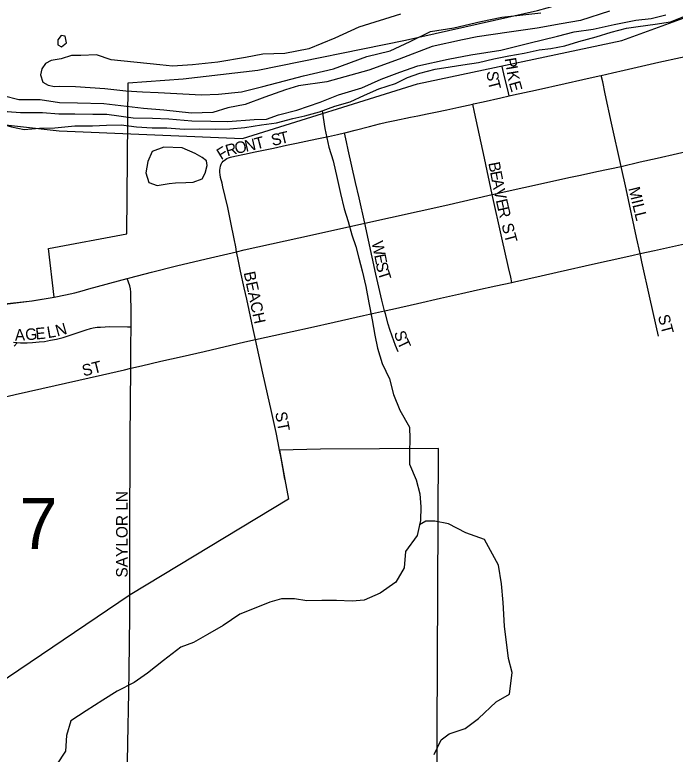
# Model space of a CAD drawing. Extents: x 1443599 to 1910620, y 1028088 to 1361369.
# Drawn here: x 1590949 to 1593811, y 1243124 to 1246329 of the extents above; entities that cross this region are included whole.
import ezdxf

# ---------------------------------------------------------------- set-up
doc = ezdxf.new("R2010")
doc.units = 0
for name, color, linetype in [('GM_X_City_Street', 7, 'Continuous'), ('GM_X_City_Street_Text', 7, 'Continuous'), ('GM_X_Corporation', 7, 'Continuous'), ('GM_X_Major_River', 7, 'Continuous'), ('GM_X_Minor_Lake', 7, 'Continuous'), ('GM_X_Minor_River', 7, 'Continuous'), ('GM_X_Section', 7, 'Continuous'), ('GM_X_Section_Text', 7, 'Continuous'), ('GM_X_State_Route', 7, 'Continuous'), ('GM_X_Township_Road', 7, 'Continuous')]:
    doc.layers.add(name, color=color, linetype=linetype)

msp = doc.modelspace()

# ---------------------------------------------------------------- linework, layer by layer
at = {"layer": 'GM_X_City_Street'}
for points in [[(1593490.8, 1246066.6), (1593539.4, 1246077.3), (1593590.6, 1246089), (1593740.8, 1246123.6), (1593833.7, 1246144), (1593907.4, 1246160.3), (1593968.3, 1246173.6), (1594006.8, 1246182.1), (1594061.2, 1246194.1), (1594117, 1246206.8)], [(1593092, 1245977.6), (1593085.7, 1246003.7), (1593072, 1246060.6), (1593061.1, 1246105.9)], [(1593092, 1245977.6), (1593110.3, 1245981.8), (1593206.4, 1246003.1), (1593334.6, 1246031.3), (1593411.3, 1246049), (1593481.8, 1246064.6), (1593490.8, 1246066.6)], [(1593577, 1245672.3), (1593535.5, 1245859.4), (1593507.9, 1245987.2), (1593496.9, 1246038.3), (1593490.8, 1246066.6)], [(1592934.5, 1245942.3), (1592937.3, 1245942.9), (1592979.1, 1245952.1), (1593055.9, 1245969.4), (1593092, 1245977.6)], [(1592378, 1245817.3), (1592384.8, 1245818.8), (1592424.7, 1245829.2), (1592486.4, 1245845.8), (1592529.8, 1245857.1), (1592560.6, 1245864.3), (1592596.6, 1245871.7), (1592663.8, 1245885.4), (1592696, 1245892), (1592735.6, 1245900.1), (1592772.8, 1245907.7), (1592822, 1245917.8), (1592873.1, 1245929.3), (1592934.5, 1245942.3)], [(1593017.8, 1245549.7), (1592984.3, 1245707.6), (1592941.9, 1245907.6), (1592934.5, 1245942.3)], [(1591847.1, 1245688.6), (1591852.8, 1245695.5), (1591861.5, 1245702.2), (1591868.2, 1245706), (1591875.5, 1245708.6), (1591884.5, 1245711.5), (1591903.3, 1245716.1), (1591944.8, 1245725.1), (1591990.4, 1245734.8), (1592069.6, 1245751.6), (1592127.2, 1245763.7), (1592170.2, 1245772.8), (1592210, 1245781.2), (1592258.1, 1245791), (1592309.1, 1245802), (1592348.2, 1245810.6), (1592378, 1245817.3)], [(1592466.4, 1245425.7), (1592441.2, 1245535.8), (1592426.1, 1245603), (1592410.3, 1245673.3), (1592394.5, 1245743.6), (1592386.6, 1245778.8), (1592378, 1245817.3)], [(1591910.4, 1245302.4), (1591906.4, 1245323.2), (1591899.4, 1245358.6), (1591885.1, 1245429.4), (1591872.1, 1245493.8), (1591861.1, 1245541.7), (1591851, 1245583.1), (1591847.2, 1245598.8), (1591841, 1245624.5), (1591838.5, 1245636.9), (1591837.4, 1245646.3), (1591837.4, 1245655.5), (1591838.4, 1245664.7), (1591840.4, 1245673.8), (1591843.6, 1245682.4), (1591846, 1245687.3), (1591847.1, 1245688.6)], [(1593659, 1245294.1), (1593643.5, 1245363.8), (1593598, 1245574.9), (1593577, 1245672.3)], [(1593103.2, 1245169.4), (1593098.2, 1245192), (1593088.8, 1245234.2), (1593059.2, 1245362.5), (1593017.8, 1245549.7)], [(1592551.9, 1245045.8), (1592540.1, 1245092.7), (1592514.3, 1245204.5), (1592466.4, 1245425.7)], [(1593659, 1245294.1), (1593721.6, 1245307.6), (1593838.1, 1245333.3), (1593971.7, 1245362.9), (1594032.9, 1245375.9), (1594065.2, 1245381.6), (1594088.1, 1245385.5), (1594107.1, 1245388), (1594116.3, 1245388.7)], [(1591992.1, 1244921.1), (1591980.5, 1244973.9), (1591954.7, 1245095.9), (1591943.6, 1245145.7), (1591927.6, 1245217.6), (1591915.6, 1245275.7), (1591910.4, 1245302.4)], [(1593103.2, 1245169.4), (1593114.1, 1245171.8), (1593230.7, 1245197.8), (1593299.5, 1245213.2), (1593465.9, 1245251.1), (1593525.4, 1245264.4), (1593622.7, 1245286.4), (1593659, 1245294.1)], [(1593738.6, 1244936.6), (1593702.7, 1245095.8), (1593666.8, 1245258.7), (1593659, 1245294.1)], [(1591452.8, 1244977.1), (1591453.2, 1245046.8), (1591452.1, 1245112.4), (1591451.6, 1245127.1), (1591450.2, 1245140.9), (1591447.3, 1245153.7), (1591436.6, 1245186.5)], [(1592551.9, 1245045.8), (1592586.5, 1245053.6), (1592693.8, 1245077.7), (1592794.4, 1245100.3), (1592885.7, 1245121.2), (1592954, 1245136.7), (1593034.2, 1245154.3), (1593103.2, 1245169.4)], [(1591992.1, 1244921.1), (1592038.9, 1244931.3), (1592150.7, 1244956.2), (1592230, 1244973.7), (1592333, 1244996.4), (1592459.6, 1245025), (1592551.9, 1245045.8)], [(1592610.9, 1244868.6), (1592599.5, 1244895.8), (1592591.8, 1244915.4), (1592584.3, 1244935.4), (1592574.7, 1244964.4), (1592567.2, 1244988.2), (1592555.3, 1245032.4), (1592551.9, 1245045.8)], [(1590943.8, 1244910), (1590973.2, 1244907.5), (1591002.7, 1244907.5), (1591025.7, 1244908.6), (1591055.1, 1244911), (1591077.9, 1244913.7), (1591103.8, 1244918.2), (1591129.4, 1244923.7), (1591158, 1244930.9), (1591180.1, 1244937.4), (1591214.3, 1244948.9), (1591257.6, 1244964.1), (1591276.4, 1244969.6), (1591289.2, 1244972.2), (1591305.3, 1244974.6), (1591321.1, 1244975.8), (1591360.2, 1244977.6), (1591437.9, 1244977.2), (1591452.8, 1244977.1)], [(1591451.8, 1244796.7), (1591452.3, 1244892.4), (1591452.8, 1244977.1)], [(1591451.8, 1244796.7), (1591498.1, 1244807.9), (1591581.3, 1244827.2), (1591674.1, 1244847.9), (1591769.9, 1244870.3), (1591945.8, 1244911), (1591992.1, 1244921.1)], [(1592096.6, 1244441.7), (1592090.7, 1244474.1), (1592081.4, 1244519.1), (1592061.1, 1244608.8), (1592044.6, 1244685.8), (1592024.3, 1244775.4), (1591992.1, 1244921.1)], [(1590959.2, 1244906.5), (1590945.9, 1244893.1)], [(1590563.6, 1244598.3), (1590621.2, 1244610.6), (1590692, 1244624.4), (1590754.9, 1244638.7), (1590863.2, 1244663.2), (1590951.1, 1244683.3), (1591066.4, 1244708.8), (1591328.8, 1244768.3), (1591424.8, 1244790.1), (1591451.8, 1244796.7)], [(1591447.9, 1243743.7), (1591447.7, 1244208.1), (1591448.5, 1244348.3), (1591449.3, 1244485.1), (1591450.6, 1244654.8), (1591451.8, 1244788.8), (1591451.8, 1244796.7)], [(1592119.2, 1244315.4), (1592110.1, 1244366.9), (1592103, 1244406.6), (1592096.6, 1244441.7)]]:
    msp.add_lwpolyline(points, dxfattribs=at)
at = {"layer": 'GM_X_Corporation'}
for points in [[(1590621.6, 1245045.4), (1591024.8, 1245089.7), (1591120, 1245104.7), (1591095.5, 1245315.9), (1591434.4, 1245379.7), (1591440.8, 1246033.9), (1591678, 1246051.4), (1592002.5, 1246089.2), (1592642.8, 1246219.4), (1593213.8, 1246348.3), (1593548.9, 1246442.2), (1593831.1, 1246484.5), (1594152.9, 1246480.1), (1594444.8, 1246505.3), (1594564.5, 1246505.7), (1594669, 1246530.3), (1594813.4, 1246545.6), (1595032.7, 1246605.4), (1595096.1, 1246564.1), (1595132.9, 1246508.8), (1595181.9, 1246465.8), (1595357.4, 1246443.6), (1595592.5, 1246426.3)], [(1592766.8, 1240454.3), (1592785.7, 1244448.8), (1592274, 1244446.2), (1592096.6, 1244441.7), (1592119.2, 1244315.4), (1592134.7, 1244228.9), (1591449.5, 1243814.2), (1588753.6, 1241991.1)]]:
    msp.add_lwpolyline(points, dxfattribs=at)
at = {"layer": 'GM_X_Major_River'}
for points in [[(1591139.4, 1245900.2), (1591209.6, 1245899.6), (1591287.8, 1245898.8), (1591348, 1245898.6), (1591461.7, 1245882.4), (1591545.9, 1245881.3), (1591616, 1245878.7), (1591716, 1245869.1), (1591798.2, 1245868), (1591872.4, 1245867.3), (1591987, 1245875.2), (1592039.2, 1245877.3), (1592092, 1245895.4), (1592171, 1245916.6), (1592272.5, 1245951.1), (1592351.9, 1245982.3), (1592453.3, 1246012.7), (1592536.8, 1246049.8), (1592618.2, 1246080.9), (1592695.4, 1246108.2), (1592826.8, 1246137.5), (1592925.8, 1246156), (1593054.8, 1246175.3), (1593176.3, 1246207), (1593301.8, 1246236.6), (1593372.7, 1246256), (1593455.3, 1246267.1), (1593546.3, 1246287.8), (1593641.2, 1246306.4), (1593707.7, 1246314), (1593770.5, 1246329.8)], [(1593526.3, 1246344.7), (1593400.5, 1246305.2), (1593317.7, 1246290.1), (1593212.8, 1246271.9), (1593091.8, 1246254.3), (1592952.6, 1246233.3), (1592890, 1246221.5), (1592758.6, 1246192.2), (1592614.2, 1246137.3), (1592484.1, 1246089.8), (1592301.8, 1246038.3), (1592178.8, 1246020.7), (1592122, 1246004.7), (1592032.6, 1245971.9), (1591947.2, 1245940.9), (1591872.5, 1245925.6), (1591807.6, 1245905.8), (1591715.2, 1245903.2), (1591595.3, 1245915.6), (1591507.3, 1245922.9), (1591335.6, 1245943.2), (1591221, 1245946.6), (1591142.9, 1245948.2)], [(1591143.8, 1246020.5), (1591211.9, 1246018), (1591339.9, 1246009.3), (1591429.9, 1246000), (1591501.9, 1245995.3), (1591570, 1245992.8), (1591758.2, 1245981.9), (1591832.5, 1245985.2), (1591931.2, 1245995.7), (1592024.2, 1246018.4), (1592117.4, 1246043.1), (1592200.4, 1246064.1), (1592329.9, 1246095.5), (1592474.2, 1246148.4), (1592575.4, 1246172.8), (1592663.1, 1246213.8), (1592750.9, 1246256.7), (1592851.8, 1246273.1), (1592969.1, 1246300.9), (1593060, 1246319.7), (1593229.2, 1246337.6)], [(1592621.2, 1246331.7), (1592440.7, 1246276.1), (1592336.6, 1246227.7), (1592222.7, 1246181.7), (1592119.6, 1246161.4), (1592023.3, 1246158.9), (1591948.5, 1246143.6), (1591829.5, 1246123.8), (1591718.7, 1246111.8), (1591632.3, 1246107), (1591578.3, 1246113), (1591366.5, 1246134.8), (1591303.1, 1246155.2), (1591234.8, 1246153.6), (1591194.7, 1246153.1), (1591149.3, 1246138.6)], [(1591122.2, 1245839.9), (1591209.1, 1245847.4), (1591285.4, 1245848.5), (1591346.3, 1245850.5), (1591410.5, 1245852.1), (1591476.4, 1245843.7), (1591544.4, 1245839.2), (1591608.6, 1245838.8), (1591682.6, 1245834.1), (1591750.9, 1245835.6), (1591819, 1245833.2), (1591881.2, 1245834.9), (1591945.6, 1245840.6), (1592018.2, 1245852), (1592082.8, 1245861.6), (1592153.6, 1245879.1), (1592206.2, 1245891.2), (1592269, 1245909), (1592336.1, 1245932.7), (1592403, 1245952.3), (1592464.1, 1245980.2), (1592527.3, 1246008), (1592598.4, 1246031.5), (1592651.5, 1246057.6), (1592704.3, 1246075.8), (1592771.1, 1246093.4), (1592835.6, 1246103.1), (1592890.1, 1246113.1), (1592958.7, 1246122.6), (1593025.4, 1246138.3), (1593090.1, 1246152), (1593156.7, 1246163.6), (1593221.4, 1246177.3), (1593271.8, 1246183.4), (1593332.4, 1246195.3), (1593393.2, 1246213.1), (1593468.2, 1246234.5), (1593533.1, 1246254.2), (1593599.9, 1246271.8), (1593650.2, 1246278), (1593724.9, 1246289.3), (1593791.4, 1246298.9), (1593852.4, 1246322.8)], [(1591149.3, 1246239), (1591134.8, 1246221.4), (1591136.1, 1246199.3), (1591151.9, 1246190.8)], [(1591151.9, 1246190.8), (1591172.6, 1246208.1), (1591167.6, 1246236.4), (1591149.3, 1246239)], [(1591149.3, 1246138.6), (1591107, 1246131.8), (1591082.6, 1246118.5), (1591065.9, 1246095), (1591061.1, 1246069.1), (1591070.1, 1246036.7), (1591093.8, 1246024), (1591121.7, 1246019.1), (1591143.8, 1246020.5)], [(1591142.9, 1245948.2), (1591059.1, 1245960.7), (1590967, 1245961.4), (1590899.3, 1245977.5), (1590855.2, 1245976.8), (1590845, 1245969.1), (1590843.8, 1245929), (1590915.4, 1245910.8), (1590973.3, 1245905.1), (1591035.4, 1245905.3), (1591069.5, 1245906.3), (1591139.4, 1245900.2)], [(1590623.6, 1245914.8), (1590683.4, 1245905), (1590745.3, 1245899.2), (1590811.2, 1245891.2), (1590874.4, 1245861.3), (1590934, 1245843.4), (1590989.7, 1245831.8), (1591056, 1245837.8), (1591122.2, 1245839.9)]]:
    msp.add_lwpolyline(points, dxfattribs=at)
at = {"layer": 'GM_X_Minor_Lake'}
msp.add_line((1591618, 1245597.6), (1591646.2, 1245600.6), dxfattribs=at)
msp.add_lwpolyline([(1591646.2, 1245600.6), (1591690.4, 1245603), (1591722.5, 1245603.8), (1591761.1, 1245618.5), (1591774, 1245642.1), (1591783.3, 1245675.9), (1591780, 1245696.1), (1591760.4, 1245710.8), (1591731, 1245728), (1591673.7, 1245752.1), (1591595.6, 1245755), (1591544.8, 1245736.8), (1591525.1, 1245693.3), (1591517.3, 1245643.5), (1591529.9, 1245602.8), (1591565.5, 1245589.5), (1591618, 1245597.6)], dxfattribs=at)
at = {"layer": 'GM_X_Minor_River'}
for points in [[(1592281.6, 1245913.5), (1592292.5, 1245835.9), (1592309.6, 1245755), (1592329.5, 1245696), (1592346.8, 1245619.1), (1592360.6, 1245554.4), (1592376.2, 1245487.6), (1592394.3, 1245432.7), (1592410.3, 1245375.9), (1592426.5, 1245325.1), (1592440.7, 1245274.4), (1592454.8, 1245219.7), (1592470.4, 1245150.8), (1592483.9, 1245080.1), (1592497.3, 1245007.3), (1592509, 1244940.6), (1592521, 1244884), (1592540.6, 1244817), (1592572.4, 1244751.6), (1592589.9, 1244682.7), (1592617.6, 1244615.4), (1592659.1, 1244541.7), (1592661.3, 1244491.4), (1592659.2, 1244433.2), (1592659.3, 1244381), (1592689, 1244313.7), (1592704.9, 1244252.9), (1592708.8, 1244196.5), (1592706.7, 1244136.4), (1592692.4, 1244072.6), (1592641.7, 1244002.2), (1592637.2, 1243932.1), (1592600.8, 1243869.2), (1592532.9, 1243821.5), (1592463.6, 1243791.9), (1592411.3, 1243787.8), (1592343.2, 1243790.3), (1592279.1, 1243790.6), (1592214.8, 1243789), (1592160.9, 1243797), (1592104.8, 1243797), (1592054.1, 1243782.8), (1591993.1, 1243758.9), (1591923.9, 1243731.3), (1591851.9, 1243681.8), (1591784.3, 1243642.1), (1591722.9, 1243608.2), (1591668, 1243588.1), (1591593.7, 1243530.6), (1591523.6, 1243474.9), (1591466, 1243434.9), (1591392.4, 1243397.4), (1591330.8, 1243357.5), (1591258.9, 1243312), (1591191.2, 1243268.3), (1591172.8, 1243204.7), (1591168.4, 1243136.6), (1591130.2, 1243077.7)], [(1592766.5, 1243122.3), (1592796.8, 1243185.4), (1592831.9, 1243212.2), (1592900.9, 1243235.8), (1592958.6, 1243277.9), (1593035.5, 1243351.3), (1593092.8, 1243383.4), (1593104.2, 1243477.3), (1593088.3, 1243538.1), (1593071.3, 1243679.3), (1593065, 1243781.9), (1593057.9, 1243862.5), (1593044.7, 1243943.3), (1592984.5, 1244053.9), (1592903.3, 1244083), (1592828.5, 1244121.9), (1592768.8, 1244134.1), (1592730.6, 1244133.5), (1592702.7, 1244118.5)]]:
    msp.add_lwpolyline(points, dxfattribs=at)
at = {"layer": 'GM_X_Section'}
msp.add_lwpolyline([(1588840.9, 1246449.6), (1589265.5, 1246304.1), (1590322.7, 1245979.1), (1590791.1, 1245865.7), (1591140.6, 1245826.7), (1591936.5, 1245793.2), (1592694.2, 1246030.3), (1593579.3, 1246217.5), (1594072.1, 1246398.5), (1594066.4, 1241726.8), (1588782.2, 1241830)], close=True, dxfattribs=at)
at = {"layer": 'GM_X_State_Route'}
for points in [[(1591436.6, 1245186.5), (1591448.2, 1245189.5), (1591541.8, 1245213.9), (1591650.1, 1245241.1), (1591777.7, 1245271.2), (1591910.4, 1245302.4), (1591943.5, 1245310.2), (1592239.3, 1245375.5), (1592466.4, 1245425.7), (1592812.1, 1245502.9), (1593017.7, 1245549.7), (1593017.8, 1245549.7), (1593292.6, 1245610.6), (1593349.7, 1245623.3), (1593400.5, 1245634.1), (1593470.9, 1245649.4), (1593577, 1245672.3), (1593660, 1245691.2), (1593733.7, 1245707.5), (1594085.6, 1245788.3), (1594103.7, 1245791.1), (1594119.4, 1245793.4)], [(1591120, 1245104.7), (1591169, 1245114.9), (1591208.7, 1245124.2), (1591240.8, 1245132.6), (1591270.2, 1245141.1), (1591436.6, 1245186.5)], [(1588864.9, 1245124.6), (1589095.4, 1245089.1), (1589248, 1245067.1), (1589491.6, 1245031), (1589621.5, 1245012.3), (1589742, 1244996.4), (1589836.7, 1244985.5), (1589889.2, 1244981.2), (1589935.3, 1244979.7), (1590001.2, 1244980.4), (1590050.5, 1244983.1), (1590158.4, 1244993.5), (1590275.9, 1245006.6), (1590389.9, 1245020), (1590405.9, 1245021.7), (1590552.9, 1245038), (1590621.6, 1245045.4), (1590716, 1245055.6), (1590746.3, 1245058.9), (1590849.8, 1245068.8), (1590918.3, 1245076.7), (1591022.9, 1245089.4), (1591120, 1245104.7)]]:
    msp.add_lwpolyline(points, dxfattribs=at)
at = {"layer": 'GM_X_Township_Road'}
msp.add_lwpolyline([(1591423.9, 1240078.3), (1591423.3, 1240426.4), (1591422.8, 1240541.3), (1591421.7, 1240731.7), (1591420.6, 1241037.1), (1591421.7, 1241299.7), (1591421, 1241401.5), (1591420.8, 1241516.4), (1591419.2, 1241762.7), (1591419.2, 1241923.6), (1591419.7, 1242242.1), (1591424.1, 1242514.5), (1591427.7, 1242695.1), (1591430.1, 1242796.9), (1591435.9, 1243006.9), (1591439.4, 1243171), (1591443.5, 1243390.9), (1591444.6, 1243486.1), (1591448.1, 1243722), (1591447.9, 1243743.7)], dxfattribs=at)

# ---------------------------------------------------------------- texts
at = {"layer": 'GM_X_City_Street_Text'}
for s, rotation, p in [('P', 279.7453, (1593071.5, 1246139.4)), ('I', 279.7067, (1593077.4, 1246104.8)), ('S', 273.9104, (1592994.4, 1246084.4)), ('K', 279.7505, (1593081.1, 1246083)), ('T', 284.4805, (1592998.4, 1246039.3)), ('E', 286.0743, (1593089.9, 1246033.9)), ('S', 12.3332, (1592065.8, 1245760.1)), ('T', 13.7933, (1592101.6, 1245767.9)), ('O', 12.2016, (1591907.3, 1245725.6)), ('N', 12.6989, (1591950.7, 1245735)), ('T', 14.5936, (1591995.4, 1245745.1)), ('F', 31.1136, (1591843, 1245698.4)), ('R', 15.5618, (1591869.9, 1245715.1)), ('B', 280.9718, (1593001, 1245686.7)), ('E', 280.967, (1593008.5, 1245647.8)), ('A', 280.9714, (1593015.2, 1245613.2)), ('V', 282.1282, (1593023.8, 1245568.9)), ('MILL', 283.6257, (1593608.1, 1245577.1)), ('E', 282.9331, (1593033.2, 1245525.2)), ('R', 283.0168, (1593041.1, 1245490.8)), ('ST', 284.9341, (1593058, 1245418.9)), ('W', 281.3726, (1592495, 1245343.4)), ('E', 281.3931, (1592506.3, 1245287.3)), ('S', 281.3582, (1592513.2, 1245252.8)), ('BEACH', 282.0098, (1591940.6, 1245211.4)), ('T', 287.5592, (1592521.6, 1245212.6)), ('ST', 284.9341, (1593735.6, 1245022.9)), ('N', 15.5647, (1591132.9, 1244934.3)), ('A', 2.1231, (1590949.6, 1244915.8)), ('G', 4.9035, (1590996.2, 1244917.6)), ('E', 5.3575, (1591040.5, 1244921.4)), ('L', 9.7567, (1591092.8, 1244927.2)), ('S', 286.6809, (1592591.8, 1244951.8)), ('T', 295.5558, (1592605, 1244910.2)), ('ST', 14.0266, (1591247.1, 1244761.2)), ('ST', 280.6147, (1592077, 1244604.2)), ('SAYLOR LN', 90, (1591438, 1243889.7))]:
    msp.add_text(s, height=50, rotation=rotation, dxfattribs=at).set_placement(p)
at = {"layer": 'GM_X_Section_Text'}
msp.add_text('7', height=221, rotation=0, dxfattribs=at).set_placement((1590970, 1244013.8))

doc.saveas('drawing.dxf')
